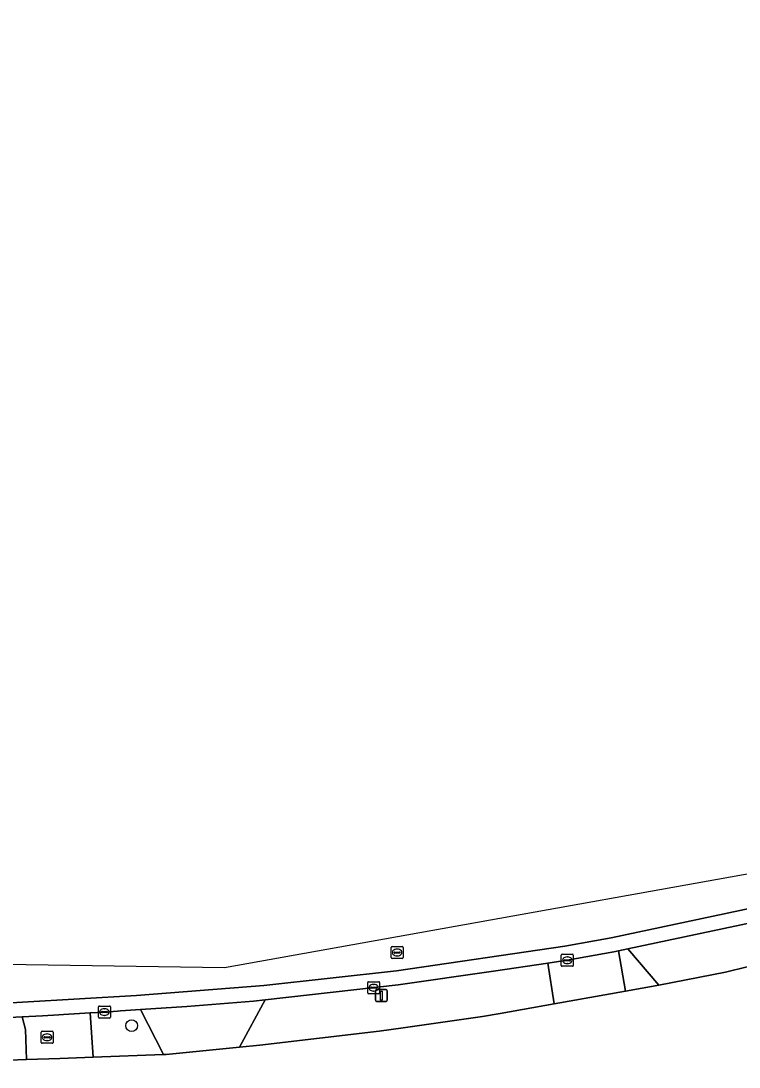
# Model space of a CAD drawing. Extents: x 157692 to 159674, y 381452 to 383291.
# Drawn here: x 159218.6 to 159278.5, y 382895.6 to 382983 of the extents above; entities that cross this region are included whole.
import ezdxf

# ---------------------------------------------------------------- set-up
doc = ezdxf.new("R2010")
doc.units = 0
for name, color, linetype in [('IMGEO_Boom', 7, 'Continuous'), ('IMGEO_Brandkraan', 7, 'Continuous'), ('IMGEO_Erf', 7, 'Continuous'), ('IMGEO_Kolk', 7, 'Continuous'), ('IMGEO_Lichtmast', 7, 'Continuous'), ('IMGEO_Rijbaan_lokaal_gesloten', 7, 'Continuous'), ('IMGEO_Rioolput', 7, 'Continuous'), ('IMGEO_Voetpad_open', 7, 'Continuous')]:
    doc.layers.add(name, color=color, linetype=linetype)

msp = doc.modelspace()

# ---------------------------------------------------------------- linework, layer by layer
at = {"layer": 'IMGEO_Boom'}
msp.add_circle((159227.83, 382899.073), 0.489, dxfattribs=at)
at = {"layer": 'IMGEO_Brandkraan'}
for p, q in [((159220.273, 382897.672), (159220.273, 382898.524)), ((159220.348, 382898.598), (159221.2, 382898.598)), ((159220.532, 382898.092), (159220.532, 382898.104)), ((159220.97, 382898.055), (159220.572, 382898.055)), ((159220.575, 382898.141), (159220.973, 382898.141)), ((159220.761, 382898.378), (159220.786, 382898.378)), ((159221.016, 382898.104), (159221.016, 382898.092)), ((159221.274, 382898.524), (159221.274, 382897.672)), ((159221.2, 382897.598), (159220.348, 382897.598)), ((159220.784, 382897.818), (159220.759, 382897.818))]:
    msp.add_line(p, q, dxfattribs=at)
for points in [[(159220.273, 382897.672), (159220.273, 382898.524)], [(159220.348, 382898.598), (159221.2, 382898.598)], [(159221.274, 382898.524), (159221.274, 382897.672)], [(159221.2, 382897.598), (159220.348, 382897.598)]]:
    msp.add_lwpolyline(points, dxfattribs=at)
for centre, radius, start, end in [((159220.35, 382898.522), 0.0765, 91.55205, 178.44795), ((159220.35, 382898.522), 0.0765, 91.55205, 178.44795), ((159220.572, 382898.101), 0.0403, 85.87752, 175.75265), ((159220.569, 382898.091), 0.0366, 178.93798, 274.71019), ((159220.973, 382898.098), 0.043, 264.86636, 352.45326), ((159220.977, 382898.103), 0.0386, 1.73085, 96.63898), ((159221.198, 382898.522), 0.0765, 1.55205, 88.44795), ((159221.198, 382898.522), 0.0765, 1.55205, 88.44795), ((159220.35, 382897.674), 0.0765, 181.55205, 268.44795), ((159220.35, 382897.674), 0.0765, 181.55205, 268.44795), ((159221.198, 382897.674), 0.0765, 271.55205, 358.44795), ((159221.198, 382897.674), 0.0765, 271.55205, 358.44795)]:
    msp.add_arc(centre, radius, start, end, dxfattribs=at)
for centre, major_axis, ratio, start_param, end_param in [((159220.76, 382898.098), (-0.387, 0.002), 0.722429, 4.712389, 7.853982), ((159220.785, 382898.098), (-0.39, 0.002), 0.717154, 1.570796, 4.712389)]:
    msp.add_ellipse(centre, major_axis=major_axis, ratio=ratio, start_param=start_param, end_param=end_param, dxfattribs=at)
at = {"layer": 'IMGEO_Erf'}
msp.add_lwpolyline([(159282.824, 382904.869), (159277.42, 382903.527), (159271.831, 382902.446), (159269.058, 382901.951), (159263.11, 382900.892), (159258.607, 382900.091), (159257.116, 382899.826), (159250.493, 382898.888), (159248.484, 382898.604), (159238.519, 382897.455), (159236.831, 382897.285), (159230.714, 382896.668), (159230.498, 382896.66), (159224.623, 382896.44), (159221.838, 382896.336), (159219.06, 382896.232), (159213.144, 382896.01), (159198.286, 382895.613), (159198.164, 382895.618), (159193.995, 382895.895)], dxfattribs=at)
at = {"layer": 'IMGEO_Kolk'}
for p, q in [((159263.777, 382905.028), (159264.629, 382905.028)), ((159263.702, 382904.102), (159263.702, 382904.954)), ((159263.961, 382904.522), (159263.961, 382904.534)), ((159264.399, 382904.485), (159264.001, 382904.485)), ((159264.004, 382904.571), (159264.402, 382904.571)), ((159264.213, 382904.248), (159264.188, 382904.248)), ((159264.19, 382904.808), (159264.215, 382904.808)), ((159264.445, 382904.534), (159264.445, 382904.522)), ((159264.703, 382904.954), (159264.703, 382904.102)), ((159264.629, 382904.028), (159263.777, 382904.028)), ((159247.535, 382901.813), (159247.535, 382902.665)), ((159247.61, 382902.739), (159248.462, 382902.739)), ((159248.023, 382902.519), (159248.048, 382902.519)), ((159248.536, 382902.665), (159248.536, 382901.813)), ((159248.462, 382901.739), (159247.61, 382901.739)), ((159247.794, 382902.233), (159247.794, 382902.245)), ((159248.232, 382902.196), (159247.834, 382902.196)), ((159247.837, 382902.282), (159248.235, 382902.282)), ((159248.046, 382901.959), (159248.021, 382901.959)), ((159248.278, 382902.245), (159248.278, 382902.233)), ((159225.058, 382899.781), (159225.058, 382900.633)), ((159225.133, 382900.707), (159225.985, 382900.707)), ((159226.059, 382900.633), (159226.059, 382899.781)), ((159225.317, 382900.201), (159225.317, 382900.213)), ((159225.755, 382900.164), (159225.357, 382900.164)), ((159225.36, 382900.25), (159225.758, 382900.25)), ((159225.569, 382899.927), (159225.544, 382899.927)), ((159225.546, 382900.487), (159225.571, 382900.487)), ((159225.801, 382900.213), (159225.801, 382900.201)), ((159225.985, 382899.707), (159225.133, 382899.707))]:
    msp.add_line(p, q, dxfattribs=at)
for points in [[(159263.777, 382905.028), (159264.629, 382905.028)], [(159263.702, 382904.102), (159263.702, 382904.954)], [(159264.703, 382904.954), (159264.703, 382904.102)], [(159264.629, 382904.028), (159263.777, 382904.028)], [(159247.535, 382901.813), (159247.535, 382902.665)], [(159247.61, 382902.739), (159248.462, 382902.739)], [(159248.536, 382902.665), (159248.536, 382901.813)], [(159248.462, 382901.739), (159247.61, 382901.739)], [(159225.058, 382899.781), (159225.058, 382900.633)], [(159225.133, 382900.707), (159225.985, 382900.707)], [(159226.059, 382900.633), (159226.059, 382899.781)], [(159225.985, 382899.707), (159225.133, 382899.707)]]:
    msp.add_lwpolyline(points, dxfattribs=at)
for centre, radius, start, end in [((159263.779, 382904.952), 0.0765, 91.55205, 178.44795), ((159263.779, 382904.952), 0.0765, 91.55205, 178.44795), ((159264.627, 382904.952), 0.0765, 1.55205, 88.44795), ((159264.627, 382904.952), 0.0765, 1.55205, 88.44795), ((159263.779, 382904.104), 0.0765, 181.55205, 268.44795), ((159263.779, 382904.104), 0.0765, 181.55205, 268.44795), ((159264.001, 382904.531), 0.0403, 85.87752, 175.75265), ((159263.998, 382904.521), 0.0366, 178.93798, 274.71019), ((159264.402, 382904.528), 0.043, 264.86636, 352.45326), ((159264.406, 382904.533), 0.0386, 1.73085, 96.63898), ((159264.627, 382904.104), 0.0765, 271.55205, 358.44795), ((159264.627, 382904.104), 0.0765, 271.55205, 358.44795), ((159247.612, 382902.663), 0.0765, 91.55205, 178.44795), ((159247.612, 382902.663), 0.0765, 91.55205, 178.44795), ((159248.46, 382902.663), 0.0765, 1.55205, 88.44795), ((159248.46, 382902.663), 0.0765, 1.55205, 88.44795), ((159247.612, 382901.815), 0.0765, 181.55205, 268.44795), ((159247.612, 382901.815), 0.0765, 181.55205, 268.44795), ((159247.834, 382902.242), 0.0403, 85.87752, 175.75265), ((159247.831, 382902.232), 0.0366, 178.93798, 274.71019), ((159248.235, 382902.239), 0.043, 264.86636, 352.45326), ((159248.239, 382902.244), 0.0386, 1.73085, 96.63898), ((159248.46, 382901.815), 0.0765, 271.55205, 358.44795), ((159248.46, 382901.815), 0.0765, 271.55205, 358.44795), ((159225.135, 382900.631), 0.0765, 91.55205, 178.44795), ((159225.135, 382900.631), 0.0765, 91.55205, 178.44795), ((159225.983, 382900.631), 0.0765, 1.55205, 88.44795), ((159225.983, 382900.631), 0.0765, 1.55205, 88.44795), ((159225.135, 382899.783), 0.0765, 181.55205, 268.44795), ((159225.135, 382899.783), 0.0765, 181.55205, 268.44795), ((159225.357, 382900.21), 0.0403, 85.87752, 175.75265), ((159225.354, 382900.2), 0.0366, 178.93798, 274.71019), ((159225.758, 382900.207), 0.043, 264.86636, 352.45326), ((159225.762, 382900.212), 0.0386, 1.73085, 96.63898), ((159225.983, 382899.783), 0.0765, 271.55205, 358.44795), ((159225.983, 382899.783), 0.0765, 271.55205, 358.44795)]:
    msp.add_arc(centre, radius, start, end, dxfattribs=at)
for centre, major_axis, ratio, start_param, end_param in [((159264.189, 382904.528), (-0.387, 0.002), 0.722429, 4.712389, 7.853982), ((159264.214, 382904.528), (-0.39, 0.002), 0.717154, 1.570796, 4.712389), ((159248.022, 382902.239), (-0.387, 0.002), 0.722429, 4.712389, 7.853982), ((159248.047, 382902.239), (-0.39, 0.002), 0.717154, 1.570796, 4.712389), ((159225.545, 382900.207), (-0.387, 0.002), 0.722429, 4.712389, 7.853982), ((159225.57, 382900.207), (-0.39, 0.002), 0.717154, 1.570796, 4.712389)]:
    msp.add_ellipse(centre, major_axis=major_axis, ratio=ratio, start_param=start_param, end_param=end_param, dxfattribs=at)
at = {"layer": 'IMGEO_Lichtmast'}
for p, q in [((159248.178, 382901.186), (159248.178, 382901.986)), ((159248.178, 382901.986), (159248.178, 382901.186)), ((159248.278, 382902.086), (159249.068, 382902.086)), ((159249.068, 382902.086), (159248.278, 382902.086)), ((159249.168, 382901.986), (159249.168, 382901.186)), ((159249.168, 382901.186), (159249.168, 382901.986)), ((159249.068, 382901.086), (159248.278, 382901.086)), ((159248.278, 382901.086), (159249.068, 382901.086))]:
    msp.add_line(p, q, dxfattribs=at)
msp.add_lwpolyline([(159248.598, 382901.961), (159248.748, 382901.961), (159248.748, 382901.211), (159248.598, 382901.211), (159248.598, 382901.961)], dxfattribs=at)
for centre, start, end in [((159248.278, 382901.986), 90, 180), ((159248.278, 382901.986), 90, 180), ((159249.068, 382901.986), 0, 90), ((159249.068, 382901.986), 360, 90), ((159248.278, 382901.186), 180, 270), ((159248.278, 382901.186), 180, 270), ((159249.068, 382901.186), 270, 0), ((159249.068, 382901.186), 270, 0)]:
    msp.add_arc(centre, 0.1, start, end, dxfattribs=at)
at = {"layer": 'IMGEO_Rijbaan_lokaal_gesloten'}
for points in [[(159490.342, 382975.324), (159487.584, 382982.952), (159298.955, 382915.255), (159235.574, 382903.887), (159182.177, 382904.717)], [(159182.177, 382904.717), (159182.177, 382904.717), (159181.882, 382901.605), (159187.215, 382901.109), (159192.99, 382900.695), (159199.519, 382900.374), (159202.896, 382900.358), (159207.891, 382900.486), (159213.944, 382900.757), (159228.238, 382901.592), (159238.876, 382902.432), (159249.93, 382903.657), (159264.009, 382905.712), (159267.856, 382906.411), (159281.746, 382909.36), (159284.996, 382910.149), (159291.943, 382912.032), (159300.113, 382914.423), (159304.58, 382915.812), (159393.282, 382944.582), (159407.967, 382949.622), (159419.048, 382954.586), (159419.031, 382955.017)], [(159281.746, 382909.36), (159267.856, 382906.411), (159264.009, 382905.712), (159249.93, 382903.657), (159238.876, 382902.432), (159228.238, 382901.592), (159213.944, 382900.757)], [(159214.003, 382899.558), (159218.678, 382899.808), (159220.385, 382899.9), (159221.741, 382899.984), (159222.136, 382900.009), (159224.363, 382900.137), (159225.56, 382900.206), (159226.645, 382900.279), (159226.892, 382900.297), (159228.581, 382900.413), (159232.426, 382900.676), (159237.995, 382901.127), (159238.976, 382901.236), (159250.083, 382902.467), (159258.044, 382903.63), (159262.58, 382904.293), (159264.203, 382904.53), (159268.088, 382905.233), (159268.465, 382905.313), (159269.267, 382905.483), (159282.012, 382908.19)]]:
    msp.add_lwpolyline(points, dxfattribs=at)
at = {"layer": 'IMGEO_Rioolput'}
for p, q in [((159249.496, 382904.75), (159249.496, 382905.602)), ((159249.571, 382905.676), (159250.423, 382905.676)), ((159249.755, 382905.17), (159249.755, 382905.182)), ((159250.193, 382905.133), (159249.795, 382905.133)), ((159249.798, 382905.219), (159250.196, 382905.219)), ((159249.984, 382905.456), (159250.009, 382905.456)), ((159250.239, 382905.182), (159250.239, 382905.17)), ((159250.497, 382905.602), (159250.497, 382904.75)), ((159250.423, 382904.676), (159249.571, 382904.676)), ((159250.007, 382904.896), (159249.982, 382904.896))]:
    msp.add_line(p, q, dxfattribs=at)
for points in [[(159249.496, 382904.75), (159249.496, 382905.602)], [(159249.571, 382905.676), (159250.423, 382905.676)], [(159250.497, 382905.602), (159250.497, 382904.75)], [(159250.423, 382904.676), (159249.571, 382904.676)]]:
    msp.add_lwpolyline(points, dxfattribs=at)
for centre, radius, start, end in [((159249.573, 382905.6), 0.0765, 91.55205, 178.44795), ((159249.573, 382905.6), 0.0765, 91.55205, 178.44795), ((159249.795, 382905.179), 0.0403, 85.87752, 175.75265), ((159249.792, 382905.169), 0.0366, 178.93798, 274.71019), ((159250.196, 382905.176), 0.043, 264.86636, 352.45326), ((159250.2, 382905.181), 0.0386, 1.73085, 96.63898), ((159250.421, 382905.6), 0.0765, 1.55205, 88.44795), ((159250.421, 382905.6), 0.0765, 1.55205, 88.44795), ((159249.573, 382904.752), 0.0765, 181.55205, 268.44795), ((159249.573, 382904.752), 0.0765, 181.55205, 268.44795), ((159250.421, 382904.752), 0.0765, 271.55205, 358.44795), ((159250.421, 382904.752), 0.0765, 271.55205, 358.44795)]:
    msp.add_arc(centre, radius, start, end, dxfattribs=at)
for centre, major_axis, ratio, start_param, end_param in [((159249.983, 382905.176), (-0.387, 0.002), 0.722429, 4.712389, 7.853982), ((159250.008, 382905.176), (-0.39, 0.002), 0.717154, 1.570796, 4.712389)]:
    msp.add_ellipse(centre, major_axis=major_axis, ratio=ratio, start_param=start_param, end_param=end_param, dxfattribs=at)
at = {"layer": 'IMGEO_Voetpad_open'}
for points in [[(159282.824, 382904.869), (159283.247, 382908.49), (159282.012, 382908.19), (159269.267, 382905.483), (159271.831, 382902.446), (159277.42, 382903.527)], [(159268.465, 382905.313), (159268.088, 382905.233), (159264.203, 382904.53), (159262.58, 382904.293), (159263.11, 382900.892), (159269.058, 382901.951)], [(159269.267, 382905.483), (159268.465, 382905.313), (159269.058, 382901.951), (159271.831, 382902.446)], [(159262.58, 382904.293), (159258.044, 382903.63), (159250.083, 382902.467), (159238.976, 382901.236), (159236.831, 382897.285), (159238.519, 382897.455), (159248.484, 382898.604), (159250.493, 382898.888), (159257.116, 382899.826), (159258.607, 382900.091), (159263.11, 382900.892)], [(159238.976, 382901.236), (159237.995, 382901.127), (159232.426, 382900.676), (159228.581, 382900.413), (159230.498, 382896.66), (159230.714, 382896.668), (159236.831, 382897.285)], [(159218.678, 382899.808), (159214.003, 382899.558), (159207.933, 382899.287), (159202.909, 382899.159), (159200.011, 382899.172), (159198.262, 382896.537), (159198.286, 382895.613), (159213.144, 382896.01), (159219.06, 382896.232), (159218.955, 382898.745)], [(159224.363, 382900.137), (159222.136, 382900.009), (159221.741, 382899.984), (159220.385, 382899.9), (159218.678, 382899.808), (159218.955, 382898.745), (159219.06, 382896.232), (159221.838, 382896.336), (159224.623, 382896.44)], [(159228.581, 382900.413), (159226.892, 382900.297), (159226.645, 382900.279), (159225.56, 382900.206), (159224.363, 382900.137), (159224.623, 382896.44), (159230.498, 382896.66)]]:
    msp.add_lwpolyline(points, close=True, dxfattribs=at)

doc.saveas('drawing.dxf')
